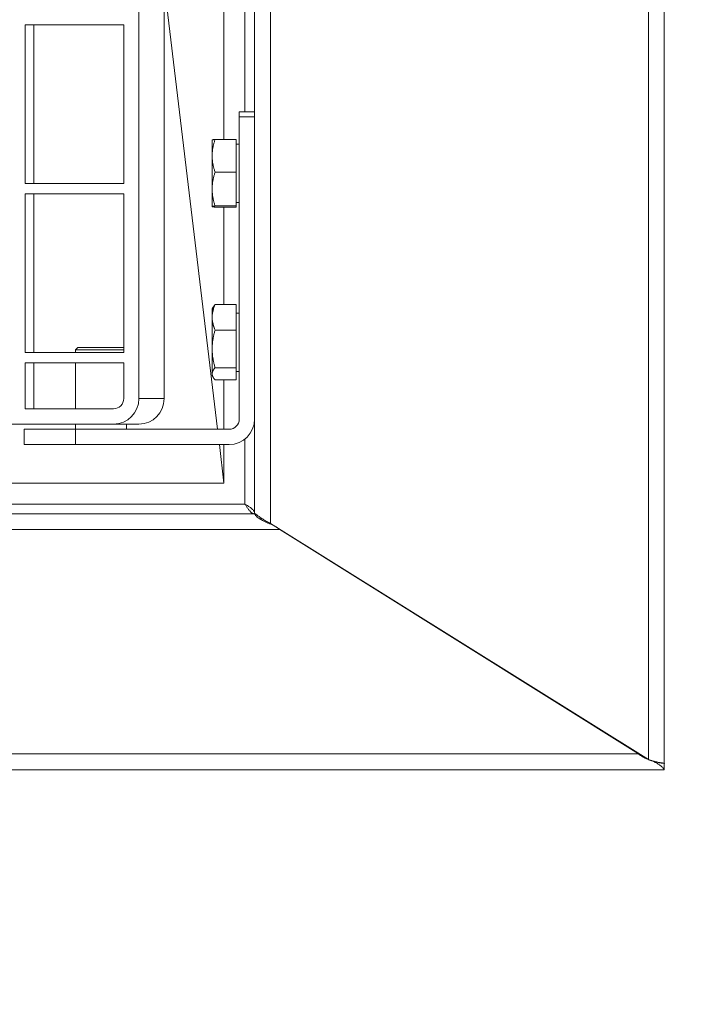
# Model space of a CAD drawing. Header units: metres. Extents: x 1306 to 1412, y -79 to 41.
# Tile 342 of 656: x 1361.008 to 1361.142, y -17.707 to -17.515. Entities that reach past the tile are written whole.
import ezdxf

# ---------------------------------------------------------------- set-up
doc = ezdxf.new("R2010")
doc.units = ezdxf.units.M
doc.header["$PDMODE"] = 65
doc.linetypes.add('AUSGEZOGEN', pattern=[0])
doc.layers.add('XR$3$Maßlinie 1_50', color=7, linetype='AUSGEZOGEN', lineweight=25)
doc.layers.add('XR$4$Möblierung', color=4, linetype='AUSGEZOGEN', lineweight=13)
doc.styles.add('ARIAL', font='arial.ttf')
doc.dimstyles.new('DIMSTYLE_11', dxfattribs={"dimtxt": 0.15, "dimasz": 0.03, "dimexe": 0, "dimexo": 0, "dimgap": 0.075, "dimtad": 2, "dimrnd": 0.005, "dimzin": 4, "dimdsep": 46, "dimtxsty": 'ARIAL', "dimblk1": 'ALL_ML_STRICH', "dimblk2": 'ALL_ML_STRICH', "dimsah": 1, "dimcen": 0, "dimclrd": 3, "dimclre": 3, "dimclrt": 3, "dimadec": 0, "dimazin": 0, "dimtfac": 1, "dimtdec": 0, "dimtix": 1, "dimtmove": 2, "dimatfit": 3, "dimfxl": 0, "dimtzin": 0, "dimlwd": 0, "dimlwe": 25, "dimarcsym": 0})
doc.dimstyles.new('DIMSTYLE_12', dxfattribs={"dimtxt": 0.15, "dimasz": 0.03, "dimexe": 0, "dimexo": 0, "dimgap": 0.075, "dimtad": 2, "dimdec": 3, "dimrnd": 0.005, "dimzin": 4, "dimdsep": 46, "dimtxsty": 'ARIAL', "dimblk1": 'ALL_ML_STRICH', "dimblk2": 'ALL_ML_STRICH', "dimsah": 1, "dimcen": 0, "dimclrd": 3, "dimclre": 3, "dimclrt": 3, "dimadec": 0, "dimazin": 0, "dimtfac": 1, "dimtdec": 0, "dimtix": 1, "dimtmove": 2, "dimatfit": 3, "dimfxl": 0, "dimtzin": 0, "dimlwd": 0, "dimlwe": 25, "dimarcsym": 0})
doc.dimstyles.new('DIMSTYLE_24', dxfattribs={"dimtxt": 0.225, "dimasz": 0.15, "dimexe": 0, "dimexo": 0, "dimgap": 0.1125, "dimtad": 2, "dimrnd": 0.005, "dimzin": 4, "dimdsep": 46, "dimtxsty": 'ARIAL', "dimblk1": 'ALL_ML_STRICH', "dimblk2": 'ALL_ML_STRICH', "dimsah": 1, "dimcen": 0, "dimclrd": 3, "dimclre": 3, "dimclrt": 3, "dimadec": 0, "dimazin": 0, "dimtfac": 1, "dimtdec": 0, "dimtix": 1, "dimtmove": 2, "dimatfit": 3, "dimfxl": 0, "dimtzin": 0, "dimlwd": 0, "dimlwe": 25, "dimarcsym": 0})
doc.dimstyles.new('DIMSTYLE_9', dxfattribs={"dimtxt": 0.15, "dimasz": 0.03, "dimexe": 0, "dimexo": 0, "dimgap": 0.075, "dimtad": 2, "dimdec": 1, "dimlfac": 100, "dimrnd": 0.5, "dimzin": 4, "dimdsep": 46, "dimtxsty": 'ARIAL', "dimblk1": 'ALL_ML_STRICH', "dimblk2": 'ALL_ML_STRICH', "dimsah": 1, "dimcen": 0, "dimclrd": 3, "dimclre": 3, "dimclrt": 3, "dimadec": 0, "dimazin": 0, "dimtfac": 1, "dimtdec": 0, "dimtix": 1, "dimtmove": 2, "dimatfit": 3, "dimfxl": 0, "dimtvp": 1.2, "dimtzin": 0, "dimlwd": 0, "dimlwe": 25, "dimarcsym": 0})

# ---------------------------------------------------------------- blocks, each defined once
blk = doc.blocks.new('ALL_ML_STRICH')
at = {"color": 0, "linetype": 'ByBlock', "lineweight": -2}
for p, q in [((0, -0.5), (0, 0.5)), ((-0.3, -0.3), (0.3, 0.3)), ((-1, 0), (0.5, 0))]:
    blk.add_line(p, q, dxfattribs=at)
blk = doc.blocks.new('*D691')
at = {"layer": 'DEFPOINTS', "color": 3, "linetype": 'AUSGEZOGEN', "lineweight": 25, "transparency": 33554687}
for p in [(1361.15015, -9.35909), (1361.15015, -17.54326), (1361.48015, -17.62029)]:
    blk.add_point(p, dxfattribs=at)
at = {"layer": 'XR$3$Maßlinie 1_50', "color": 3, "linetype": 'AUSGEZOGEN', "lineweight": -2, "transparency": 33554687}
for p, q in [((1361.15015, -9.40909), (1361.15015, -9.35909)), ((1361.15015, -9.35909), (1361.48015, -9.35909)), ((1361.48015, -9.40909), (1361.48015, -9.35909))]:
    blk.add_line(p, q, dxfattribs=at)
at = {"layer": 'XR$3$Maßlinie 1_50', "color": 3, "linetype": 'AUSGEZOGEN', "lineweight": 25, "transparency": 33554687, "xscale": 0.03000000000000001, "yscale": 0.03000000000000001, "zscale": 0.03000000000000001, "rotation": 180}
blk.add_blockref('ALL_ML_STRICH', (1361.15015, -9.35909), dxfattribs=at)
at = {"layer": 'XR$3$Maßlinie 1_50', "color": 3, "linetype": 'AUSGEZOGEN', "lineweight": 25, "transparency": 33554687, "xscale": 0.03000000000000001, "yscale": 0.03000000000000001, "zscale": 0.03000000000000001}
blk.add_blockref('ALL_ML_STRICH', (1361.48015, -9.35909), dxfattribs=at)
at = {"layer": 'XR$3$Maßlinie 1_50', "color": 3, "linetype": 'AUSGEZOGEN', "lineweight": 25, "transparency": 33554687, "insert": (1361.30972, -9.23143), "char_height": 0.15, "width": 0.48, "attachment_point": 5, "style": 'ARIAL'}
blk.add_mtext('\\W0.80;\\A1;{\\A1;{33\\H0.099000;\\S^ ;}}', dxfattribs=at)
blk = doc.blocks.new('*D765')
at = {"layer": 'DEFPOINTS', "color": 3, "linetype": 'AUSGEZOGEN', "lineweight": 25, "transparency": 33554687}
for p in [(1342.77015, -10.15909), (1342.77015, -20.11081), (1361.06015, -20.30016)]:
    blk.add_point(p, dxfattribs=at)
at = {"layer": 'XR$3$Maßlinie 1_50', "color": 3, "linetype": 'AUSGEZOGEN', "lineweight": -2, "transparency": 33554687}
for p, q in [((1342.77015, -10.20909), (1342.77015, -10.15909)), ((1342.77015, -10.15909), (1361.06015, -10.15909)), ((1361.06015, -10.20909), (1361.06015, -10.15909))]:
    blk.add_line(p, q, dxfattribs=at)
at = {"layer": 'XR$3$Maßlinie 1_50', "color": 3, "linetype": 'AUSGEZOGEN', "lineweight": 25, "transparency": 33554687, "xscale": 0.03000000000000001, "yscale": 0.03000000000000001, "zscale": 0.03000000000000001, "rotation": 180}
blk.add_blockref('ALL_ML_STRICH', (1342.77015, -10.15909), dxfattribs=at)
at = {"layer": 'XR$3$Maßlinie 1_50', "color": 3, "linetype": 'AUSGEZOGEN', "lineweight": 25, "transparency": 33554687, "xscale": 0.03000000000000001, "yscale": 0.03000000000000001, "zscale": 0.03000000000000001}
blk.add_blockref('ALL_ML_STRICH', (1361.06015, -10.15909), dxfattribs=at)
at = {"layer": 'XR$3$Maßlinie 1_50', "color": 3, "linetype": 'AUSGEZOGEN', "lineweight": 25, "transparency": 33554687, "insert": (1351.91908, -10.03154), "char_height": 0.15, "width": 0.6, "attachment_point": 5, "style": 'ARIAL'}
blk.add_mtext('\\W0.80;\\A1;{\\A1;{18.29\\H0.099000;\\S^ ;}}', dxfattribs=at)
blk = doc.blocks.new('*D766')
at = {"layer": 'DEFPOINTS', "color": 3, "linetype": 'AUSGEZOGEN', "lineweight": 25, "transparency": 33554687}
for p in [(1361.06015, -10.15909), (1361.24015, -20.2766), (1361.06015, -20.30016)]:
    blk.add_point(p, dxfattribs=at)
at = {"layer": 'XR$3$Maßlinie 1_50', "color": 3, "linetype": 'AUSGEZOGEN', "lineweight": -2, "transparency": 33554687}
for p, q in [((1361.06015, -10.20909), (1361.06015, -10.15909)), ((1361.06015, -10.15909), (1361.24015, -10.15909)), ((1361.24015, -10.20909), (1361.24015, -10.15909))]:
    blk.add_line(p, q, dxfattribs=at)
at = {"layer": 'XR$3$Maßlinie 1_50', "color": 3, "linetype": 'AUSGEZOGEN', "lineweight": 25, "transparency": 33554687, "xscale": 0.03000000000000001, "yscale": 0.03000000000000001, "zscale": 0.03000000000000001, "rotation": 180}
blk.add_blockref('ALL_ML_STRICH', (1361.06015, -10.15909), dxfattribs=at)
at = {"layer": 'XR$3$Maßlinie 1_50', "color": 3, "linetype": 'AUSGEZOGEN', "lineweight": 25, "transparency": 33554687, "xscale": 0.03000000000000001, "yscale": 0.03000000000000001, "zscale": 0.03000000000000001}
blk.add_blockref('ALL_ML_STRICH', (1361.24015, -10.15909), dxfattribs=at)
at = {"layer": 'XR$3$Maßlinie 1_50', "color": 3, "linetype": 'AUSGEZOGEN', "lineweight": 25, "transparency": 33554687, "insert": (1361.1446, -10.01654), "char_height": 0.15, "width": 0.48, "attachment_point": 5, "style": 'ARIAL'}
blk.add_mtext('\\W0.80;\\A1;{\\A1;{18\\H0.099000;\\S^ ;}}', dxfattribs=at)
blk = doc.blocks.new('*D767')
at = {"layer": 'DEFPOINTS', "color": 3, "linetype": 'AUSGEZOGEN', "lineweight": 25, "transparency": 33554687}
for p in [(1361.24015, -10.15909), (1361.24015, -20.2766), (1361.48015, -20.28333)]:
    blk.add_point(p, dxfattribs=at)
at = {"layer": 'XR$3$Maßlinie 1_50', "color": 3, "linetype": 'AUSGEZOGEN', "lineweight": -2, "transparency": 33554687}
for p, q in [((1361.24015, -10.20909), (1361.24015, -10.15909)), ((1361.24015, -10.15909), (1361.48015, -10.15909)), ((1361.48015, -10.20909), (1361.48015, -10.15909))]:
    blk.add_line(p, q, dxfattribs=at)
at = {"layer": 'XR$3$Maßlinie 1_50', "color": 3, "linetype": 'AUSGEZOGEN', "lineweight": 25, "transparency": 33554687, "xscale": 0.03000000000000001, "yscale": 0.03000000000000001, "zscale": 0.03000000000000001, "rotation": 180}
blk.add_blockref('ALL_ML_STRICH', (1361.24015, -10.15909), dxfattribs=at)
at = {"layer": 'XR$3$Maßlinie 1_50', "color": 3, "linetype": 'AUSGEZOGEN', "lineweight": 25, "transparency": 33554687, "xscale": 0.03000000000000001, "yscale": 0.03000000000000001, "zscale": 0.03000000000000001}
blk.add_blockref('ALL_ML_STRICH', (1361.48015, -10.15909), dxfattribs=at)
at = {"layer": 'XR$3$Maßlinie 1_50', "color": 3, "linetype": 'AUSGEZOGEN', "lineweight": 25, "transparency": 33554687, "insert": (1361.35497, -10.03409), "char_height": 0.15, "width": 0.48, "attachment_point": 5, "style": 'ARIAL'}
blk.add_mtext('\\W0.80;\\A1;{\\A1;{24\\H0.099000;\\S^ ;}}', dxfattribs=at)
blk = doc.blocks.new('*D782')
at = {"layer": 'DEFPOINTS', "color": 3, "linetype": 'AUSGEZOGEN', "lineweight": 25, "transparency": 33554687}
for p in [(1343.12015, -10.95909), (1343.12015, -20.11122), (1361.06015, -20.5034)]:
    blk.add_point(p, dxfattribs=at)
at = {"layer": 'XR$3$Maßlinie 1_50', "color": 3, "linetype": 'AUSGEZOGEN', "lineweight": -2, "transparency": 33554687}
for p, q in [((1343.12015, -11.00909), (1343.12015, -10.95909)), ((1343.12015, -10.95909), (1361.06015, -10.95909)), ((1361.06015, -11.00909), (1361.06015, -10.95909))]:
    blk.add_line(p, q, dxfattribs=at)
at = {"layer": 'XR$3$Maßlinie 1_50', "color": 3, "linetype": 'AUSGEZOGEN', "lineweight": 25, "transparency": 33554687, "xscale": 0.03000000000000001, "yscale": 0.03000000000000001, "zscale": 0.03000000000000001, "rotation": 180}
blk.add_blockref('ALL_ML_STRICH', (1343.12015, -10.95909), dxfattribs=at)
at = {"layer": 'XR$3$Maßlinie 1_50', "color": 3, "linetype": 'AUSGEZOGEN', "lineweight": 25, "transparency": 33554687, "xscale": 0.03000000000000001, "yscale": 0.03000000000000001, "zscale": 0.03000000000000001}
blk.add_blockref('ALL_ML_STRICH', (1361.06015, -10.95909), dxfattribs=at)
at = {"layer": 'XR$3$Maßlinie 1_50', "color": 3, "linetype": 'AUSGEZOGEN', "lineweight": 25, "transparency": 33554687, "insert": (1352.09444, -10.83154), "char_height": 0.15, "width": 0.6, "attachment_point": 5, "style": 'ARIAL'}
blk.add_mtext('\\W0.80;\\A1;{\\A1;{17.94\\H0.099000;\\S^ ;}}', dxfattribs=at)
blk = doc.blocks.new('*D783')
at = {"layer": 'DEFPOINTS', "color": 3, "linetype": 'AUSGEZOGEN', "lineweight": 25, "transparency": 33554687}
for p in [(1361.06015, -10.95909), (1361.06015, -20.5034), (1361.24015, -20.60165)]:
    blk.add_point(p, dxfattribs=at)
at = {"layer": 'XR$3$Maßlinie 1_50', "color": 3, "linetype": 'AUSGEZOGEN', "lineweight": -2, "transparency": 33554687}
for p, q in [((1361.06015, -11.00909), (1361.06015, -10.95909)), ((1361.06015, -10.95909), (1361.24015, -10.95909)), ((1361.24015, -11.00909), (1361.24015, -10.95909))]:
    blk.add_line(p, q, dxfattribs=at)
at = {"layer": 'XR$3$Maßlinie 1_50', "color": 3, "linetype": 'AUSGEZOGEN', "lineweight": 25, "transparency": 33554687, "xscale": 0.03000000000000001, "yscale": 0.03000000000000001, "zscale": 0.03000000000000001, "rotation": 180}
blk.add_blockref('ALL_ML_STRICH', (1361.06015, -10.95909), dxfattribs=at)
at = {"layer": 'XR$3$Maßlinie 1_50', "color": 3, "linetype": 'AUSGEZOGEN', "lineweight": 25, "transparency": 33554687, "xscale": 0.03000000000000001, "yscale": 0.03000000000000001, "zscale": 0.03000000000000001}
blk.add_blockref('ALL_ML_STRICH', (1361.24015, -10.95909), dxfattribs=at)
at = {"layer": 'XR$3$Maßlinie 1_50', "color": 3, "linetype": 'AUSGEZOGEN', "lineweight": 25, "transparency": 33554687, "insert": (1361.1446, -10.81654), "char_height": 0.15, "width": 0.48, "attachment_point": 5, "style": 'ARIAL'}
blk.add_mtext('\\W0.80;\\A1;{\\A1;{18\\H0.099000;\\S^ ;}}', dxfattribs=at)
blk = doc.blocks.new('*D784')
at = {"layer": 'DEFPOINTS', "color": 3, "linetype": 'AUSGEZOGEN', "lineweight": 25, "transparency": 33554687}
for p in [(1361.24015, -10.95909), (1361.24015, -20.60165), (1361.48015, -21.66915)]:
    blk.add_point(p, dxfattribs=at)
at = {"layer": 'XR$3$Maßlinie 1_50', "color": 3, "linetype": 'AUSGEZOGEN', "lineweight": -2, "transparency": 33554687}
for p, q in [((1361.24015, -11.00909), (1361.24015, -10.95909)), ((1361.24015, -10.95909), (1361.48015, -10.95909)), ((1361.48015, -11.00909), (1361.48015, -10.95909))]:
    blk.add_line(p, q, dxfattribs=at)
at = {"layer": 'XR$3$Maßlinie 1_50', "color": 3, "linetype": 'AUSGEZOGEN', "lineweight": 25, "transparency": 33554687, "xscale": 0.03000000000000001, "yscale": 0.03000000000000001, "zscale": 0.03000000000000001, "rotation": 180}
blk.add_blockref('ALL_ML_STRICH', (1361.24015, -10.95909), dxfattribs=at)
at = {"layer": 'XR$3$Maßlinie 1_50', "color": 3, "linetype": 'AUSGEZOGEN', "lineweight": 25, "transparency": 33554687, "xscale": 0.03000000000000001, "yscale": 0.03000000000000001, "zscale": 0.03000000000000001}
blk.add_blockref('ALL_ML_STRICH', (1361.48015, -10.95909), dxfattribs=at)
at = {"layer": 'XR$3$Maßlinie 1_50', "color": 3, "linetype": 'AUSGEZOGEN', "lineweight": 25, "transparency": 33554687, "insert": (1361.35497, -10.83409), "char_height": 0.15, "width": 0.48, "attachment_point": 5, "style": 'ARIAL'}
blk.add_mtext('\\W0.80;\\A1;{\\A1;{24\\H0.099000;\\S^ ;}}', dxfattribs=at)
blk = doc.blocks.new('*D899')
at = {"layer": 'DEFPOINTS', "color": 3, "linetype": 'AUSGEZOGEN', "lineweight": 25, "transparency": 33554687}
for p in [(1342.77015, -8.55909), (1361.24015, -14.91825), (1342.77015, -18.60158)]:
    blk.add_point(p, dxfattribs=at)
at = {"layer": 'XR$3$Maßlinie 1_50', "color": 3, "linetype": 'AUSGEZOGEN', "lineweight": -2, "transparency": 33554687}
for p, q in [((1342.77015, -9.15909), (1342.77015, -8.55909)), ((1342.77015, -8.55909), (1361.24015, -8.55909)), ((1361.24015, -9.15909), (1361.24015, -8.55909))]:
    blk.add_line(p, q, dxfattribs=at)
at = {"layer": 'XR$3$Maßlinie 1_50', "color": 3, "linetype": 'AUSGEZOGEN', "lineweight": 25, "transparency": 33554687, "xscale": 0.15, "yscale": 0.15, "zscale": 0.15, "rotation": 180}
blk.add_blockref('ALL_ML_STRICH', (1342.77015, -8.55909), dxfattribs=at)
at = {"layer": 'XR$3$Maßlinie 1_50', "color": 3, "linetype": 'AUSGEZOGEN', "lineweight": 25, "transparency": 33554687, "xscale": 0.15, "yscale": 0.15, "zscale": 0.15}
blk.add_blockref('ALL_ML_STRICH', (1361.24015, -8.55909), dxfattribs=at)
at = {"layer": 'XR$3$Maßlinie 1_50', "color": 3, "linetype": 'AUSGEZOGEN', "lineweight": 25, "transparency": 33554687, "insert": (1352.0111, -8.3926), "char_height": 0.225, "width": 0.9, "attachment_point": 5, "style": 'ARIAL'}
blk.add_mtext('\\W0.80;\\A1;{\\fArial|i0|b1;\\A1;{18.47\\H0.148500;\\S^ ;}}', dxfattribs=at)
blk = doc.blocks.new('*D928')
at = {"layer": 'DEFPOINTS', "color": 3, "linetype": 'AUSGEZOGEN', "lineweight": 25, "transparency": 33554687}
for p in [(1364.27124, -17.54325), (1340.42407, -17.78325), (1364.27124, -17.78325)]:
    blk.add_point(p, dxfattribs=at)
at = {"layer": 'XR$3$Maßlinie 1_50', "color": 3, "linetype": 'AUSGEZOGEN', "lineweight": -2, "transparency": 33554687}
for p, q in [((1340.47407, -17.54325), (1340.42407, -17.54325)), ((1340.42407, -17.78325), (1340.42407, -17.54325)), ((1340.47407, -17.78325), (1340.42407, -17.78325))]:
    blk.add_line(p, q, dxfattribs=at)
at = {"layer": 'XR$3$Maßlinie 1_50', "color": 3, "linetype": 'AUSGEZOGEN', "lineweight": 25, "transparency": 33554687, "xscale": 0.03000000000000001, "yscale": 0.03000000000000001, "zscale": 0.03000000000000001}
for p, rotation in [((1340.42407, -17.54325), 90), ((1340.42407, -17.78325), 270)]:
    blk.add_blockref('ALL_ML_STRICH', p, dxfattribs=dict(at, rotation=rotation))
at = {"layer": 'XR$3$Maßlinie 1_50', "color": 3, "linetype": 'AUSGEZOGEN', "lineweight": 25, "transparency": 33554687, "insert": (1340.29907, -17.66843), "char_height": 0.15, "width": 0.48, "attachment_point": 5, "rotation": 90, "style": 'ARIAL'}
blk.add_mtext('\\W0.80;\\A1;{\\A1;{24\\H0.099000;\\S^ ;}}', dxfattribs=at)
blk = doc.blocks.new('*D929')
at = {"layer": 'DEFPOINTS', "color": 3, "linetype": 'AUSGEZOGEN', "lineweight": 25, "transparency": 33554687}
for p in [(1362.14624, -15.15825), (1340.42407, -17.54325), (1364.27124, -17.54325)]:
    blk.add_point(p, dxfattribs=at)
at = {"layer": 'XR$3$Maßlinie 1_50', "color": 3, "linetype": 'AUSGEZOGEN', "lineweight": -2, "transparency": 33554687}
for p, q in [((1340.47407, -15.15825), (1340.42407, -15.15825)), ((1340.42407, -17.54325), (1340.42407, -15.15825)), ((1340.47407, -17.54325), (1340.42407, -17.54325))]:
    blk.add_line(p, q, dxfattribs=at)
at = {"layer": 'XR$3$Maßlinie 1_50', "color": 3, "linetype": 'AUSGEZOGEN', "lineweight": 25, "transparency": 33554687, "xscale": 0.03000000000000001, "yscale": 0.03000000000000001, "zscale": 0.03000000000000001}
for p, rotation in [((1340.42407, -15.15825), 90), ((1340.42407, -17.54325), 270)]:
    blk.add_blockref('ALL_ML_STRICH', p, dxfattribs=dict(at, rotation=rotation))
at = {"layer": 'XR$3$Maßlinie 1_50', "color": 3, "linetype": 'AUSGEZOGEN', "lineweight": 25, "transparency": 33554687, "insert": (1340.29641, -16.32984), "char_height": 0.15, "width": 0.6, "attachment_point": 5, "rotation": 90, "style": 'ARIAL'}
blk.add_mtext('\\W0.80;\\A1;{\\A1;{2.38\\H0.099000;\\S5^ ;}}', dxfattribs=at)
blk = doc.blocks.new('*D938')
at = {"layer": 'DEFPOINTS', "color": 3, "linetype": 'AUSGEZOGEN', "lineweight": 25, "transparency": 33554687}
for p in [(1364.96914, -15.15825), (1338.82407, -20.29325), (1364.65696, -20.29325)]:
    blk.add_point(p, dxfattribs=at)
at = {"layer": 'XR$3$Maßlinie 1_50', "color": 3, "linetype": 'AUSGEZOGEN', "lineweight": -2, "transparency": 33554687}
for p, q in [((1338.87407, -15.15825), (1338.82407, -15.15825)), ((1338.82407, -20.29325), (1338.82407, -15.15825)), ((1338.87407, -20.29325), (1338.82407, -20.29325))]:
    blk.add_line(p, q, dxfattribs=at)
at = {"layer": 'XR$3$Maßlinie 1_50', "color": 3, "linetype": 'AUSGEZOGEN', "lineweight": 25, "transparency": 33554687, "xscale": 0.03000000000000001, "yscale": 0.03000000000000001, "zscale": 0.03000000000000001}
for p, rotation in [((1338.82407, -15.15825), 90), ((1338.82407, -20.29325), 270)]:
    blk.add_blockref('ALL_ML_STRICH', p, dxfattribs=dict(at, rotation=rotation))
at = {"layer": 'XR$3$Maßlinie 1_50', "color": 3, "linetype": 'AUSGEZOGEN', "lineweight": 25, "transparency": 33554687, "insert": (1338.69641, -17.70484), "char_height": 0.15, "width": 0.6, "attachment_point": 5, "rotation": 90, "style": 'ARIAL'}
blk.add_mtext('\\W0.80;\\A1;{\\A1;{5.13\\H0.099000;\\S5^ ;}}', dxfattribs=at)
blk = doc.blocks.new('*D1084')
at = {"layer": 'DEFPOINTS', "color": 3, "linetype": 'AUSGEZOGEN', "lineweight": 25, "transparency": 33554687}
for p in [(1365.92579, -17.54325), (1339.62407, -17.78325), (1366.11242, -17.78325)]:
    blk.add_point(p, dxfattribs=at)
at = {"layer": 'XR$3$Maßlinie 1_50', "color": 3, "linetype": 'AUSGEZOGEN', "lineweight": -2, "transparency": 33554687}
for p, q in [((1339.67407, -17.54325), (1339.62407, -17.54325)), ((1339.62407, -17.78325), (1339.62407, -17.54325)), ((1339.67407, -17.78325), (1339.62407, -17.78325))]:
    blk.add_line(p, q, dxfattribs=at)
at = {"layer": 'XR$3$Maßlinie 1_50', "color": 3, "linetype": 'AUSGEZOGEN', "lineweight": 25, "transparency": 33554687, "xscale": 0.03000000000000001, "yscale": 0.03000000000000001, "zscale": 0.03000000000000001}
for p, rotation in [((1339.62407, -17.54325), 90), ((1339.62407, -17.78325), 270)]:
    blk.add_blockref('ALL_ML_STRICH', p, dxfattribs=dict(at, rotation=rotation))
at = {"layer": 'XR$3$Maßlinie 1_50', "color": 3, "linetype": 'AUSGEZOGEN', "lineweight": 25, "transparency": 33554687, "insert": (1339.49907, -17.66843), "char_height": 0.15, "width": 0.48, "attachment_point": 5, "rotation": 90, "style": 'ARIAL'}
blk.add_mtext('\\W0.80;\\A1;{\\A1;{24\\H0.099000;\\S^ ;}}', dxfattribs=at)
blk = doc.blocks.new('*D1085')
at = {"layer": 'DEFPOINTS', "color": 3, "linetype": 'AUSGEZOGEN', "lineweight": 25, "transparency": 33554687}
for p in [(1366.1012, -15.15825), (1339.62407, -17.54325), (1365.92579, -17.54325)]:
    blk.add_point(p, dxfattribs=at)
at = {"layer": 'XR$3$Maßlinie 1_50', "color": 3, "linetype": 'AUSGEZOGEN', "lineweight": -2, "transparency": 33554687}
for p, q in [((1339.67407, -15.15825), (1339.62407, -15.15825)), ((1339.62407, -17.54325), (1339.62407, -15.15825)), ((1339.67407, -17.54325), (1339.62407, -17.54325))]:
    blk.add_line(p, q, dxfattribs=at)
at = {"layer": 'XR$3$Maßlinie 1_50', "color": 3, "linetype": 'AUSGEZOGEN', "lineweight": 25, "transparency": 33554687, "xscale": 0.03000000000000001, "yscale": 0.03000000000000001, "zscale": 0.03000000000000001}
for p, rotation in [((1339.62407, -15.15825), 90), ((1339.62407, -17.54325), 270)]:
    blk.add_blockref('ALL_ML_STRICH', p, dxfattribs=dict(at, rotation=rotation))
at = {"layer": 'XR$3$Maßlinie 1_50', "color": 3, "linetype": 'AUSGEZOGEN', "lineweight": 25, "transparency": 33554687, "insert": (1339.49641, -16.32984), "char_height": 0.15, "width": 0.6, "attachment_point": 5, "rotation": 90, "style": 'ARIAL'}
blk.add_mtext('\\W0.80;\\A1;{\\A1;{2.38\\H0.099000;\\S5^ ;}}', dxfattribs=at)
blk = doc.blocks.new('COMPLEXOBJECT_326')
at = {"layer": 'XR$4$Möblierung', "color": 52, "linetype": 'AUSGEZOGEN', "lineweight": 13, "transparency": 33554687}
for p, q in [((1361.13106, -17.65952), (1361.13106, -16.26347)), ((1361.13416, -17.66024), (1361.13416, -16.26274)), ((1361.05726, -17.61338), (1361.05726, -16.30961)), ((1361.05416, -17.61144), (1361.05416, -16.31154)), ((1361.03156, -16.97899), (1361.03156, -17.58899)), ((1361.0365, -17.58899), (1361.0365, -16.97899)), ((1361.04816, -17.00149), (1361.04816, -17.53839)), ((1361.05226, -17.53299), (1361.05226, -17.00149)), ((1361.04691, -17.59499), (1361.0365, -17.5079)), ((1361.0286, -17.51599), (1361.00937, -17.51599)), ((1361.00937, -17.51599), (1361.00937, -17.54699)), ((1361.01101, -17.54699), (1361.01101, -17.51599)), ((1361.0286, -17.54699), (1361.0286, -17.51599)), ((1361.05116, -17.53399), (1361.05116, -17.53299)), ((1361.05416, -17.53299), (1361.05116, -17.53299)), ((1361.05116, -17.53399), (1361.05416, -17.53399)), ((1361.05116, -17.53399), (1361.05116, -17.59299)), ((1361.04586, -17.53849), (1361.04586, -17.54158)), ((1361.04586, -17.53849), (1361.04587, -17.53849)), ((1361.05056, -17.53839), (1361.04644, -17.53839)), ((1361.05056, -17.53839), (1361.05056, -17.54477)), ((1361.05056, -17.53929), (1361.05116, -17.53929)), ((1361.04586, -17.54158), (1361.04586, -17.54808)), ((1361.05056, -17.54477), (1361.04644, -17.54477)), ((1361.05056, -17.54477), (1361.05056, -17.55138)), ((1361.00937, -17.54699), (1361.0286, -17.54699)), ((1361.04586, -17.54808), (1361.04586, -17.55149)), ((1361.0286, -17.54899), (1361.00937, -17.54899)), ((1361.00937, -17.54899), (1361.00937, -17.57999)), ((1361.01101, -17.57999), (1361.01101, -17.54899)), ((1361.0286, -17.57999), (1361.0286, -17.54899)), ((1361.05056, -17.55069), (1361.05116, -17.55069)), ((1361.04586, -17.55149), (1361.04586, -17.55149)), ((1361.04586, -17.55149), (1361.04587, -17.5515)), ((1361.05056, -17.55138), (1361.04644, -17.55138)), ((1361.05056, -17.5516), (1361.04644, -17.5516)), ((1361.04816, -17.5516), (1361.04816, -17.57064)), ((1361.05056, -17.55138), (1361.05056, -17.5516)), ((1361.04586, -17.57149), (1361.04607, -17.57114)), ((1361.04586, -17.57149), (1361.04586, -17.57313)), ((1361.05056, -17.57064), (1361.04644, -17.57064)), ((1361.05056, -17.57064), (1361.05056, -17.57561)), ((1361.04586, -17.57313), (1361.04586, -17.57929)), ((1361.05056, -17.57229), (1361.05116, -17.57229)), ((1361.05056, -17.57561), (1361.04644, -17.57561)), ((1361.05056, -17.57561), (1361.05056, -17.58297)), ((1361.01966, -17.57899), (1361.01916, -17.57949)), ((1361.0286, -17.57949), (1361.01916, -17.57949)), ((1361.01916, -17.57999), (1361.01916, -17.57949)), ((1361.01966, -17.57899), (1361.0286, -17.57899)), ((1361.04586, -17.57929), (1361.04586, -17.58416)), ((1361.00937, -17.57999), (1361.0286, -17.57999)), ((1361.0286, -17.58199), (1361.00937, -17.58199)), ((1361.00937, -17.58199), (1361.00937, -17.59099)), ((1361.01101, -17.59099), (1361.01101, -17.58199)), ((1361.01916, -17.59099), (1361.01916, -17.58199)), ((1361.0286, -17.58899), (1361.0286, -17.58199)), ((1361.05056, -17.58297), (1361.04644, -17.58297)), ((1361.05056, -17.58297), (1361.05056, -17.58535)), ((1361.04586, -17.58416), (1361.04586, -17.58449)), ((1361.04586, -17.58449), (1361.04607, -17.58485)), ((1361.05056, -17.58369), (1361.05116, -17.58369)), ((1361.05056, -17.58535), (1361.04644, -17.58535)), ((1361.04816, -17.58535), (1361.04816, -17.59499)), ((1361.03156, -17.58899), (1361.0365, -17.58899)), ((1361.02663, -17.59099), (1361.00937, -17.59099)), ((1361.02663, -17.59399), (1360.63208, -17.59399)), ((1361.01916, -17.59499), (1361.01916, -17.59399)), ((1361.02663, -17.59399), (1361.02893, -17.59399)), ((1361.02916, -17.59499), (1361.02916, -17.59399)), ((1361.02926, -17.59399), (1361.02916, -17.59399)), ((1361.02926, -17.59399), (1361.03156, -17.59399)), ((1361.00916, -17.59499), (1361.01916, -17.59499)), ((1361.00916, -17.59499), (1361.00916, -17.59799)), ((1361.01916, -17.59799), (1361.01916, -17.59499)), ((1361.04916, -17.59499), (1361.01916, -17.59499)), ((1361.01916, -17.59799), (1361.00916, -17.59799)), ((1361.04916, -17.59799), (1361.01916, -17.59799)), ((1361.04816, -17.60549), (1361.04727, -17.59799)), ((1361.04816, -17.59799), (1361.04816, -17.60549)), ((1361.05226, -17.60959), (1361.05226, -17.59692)), ((1361.04816, -17.60549), (1360.64876, -17.60549)), ((1360.64373, -17.60959), (1361.05226, -17.60959)), ((1360.58535, -17.61149), (1361.05411, -17.61149)), ((1361.05411, -17.61149), (1361.05424, -17.61149)), ((1361.05536, -17.61229), (1361.05536, -17.61265)), ((1361.13106, -17.65952), (1361.05726, -17.61338)), ((1360.58112, -17.61459), (1361.05907, -17.61459)), ((1361.05907, -17.61459), (1361.12914, -17.65839)), ((1361.09216, -17.63528), (1361.09216, -17.6352)), ((1361.09336, -17.63603), (1361.09336, -17.63595)), ((1360.53732, -17.65839), (1361.12914, -17.65839)), ((1361.12911, -17.65829), (1361.12898, -17.65829)), ((1361.13416, -17.66024), (1361.13411, -17.66024)), ((1361.13416, -17.66029), (1361.13416, -17.66149)), ((1360.53416, -17.66149), (1361.13416, -17.66149))]:
    blk.add_line(p, q, dxfattribs=at)
for points in [[(1361.04644, -17.53839), (1361.0464, -17.53853), (1361.04635, -17.53868), (1361.04631, -17.53882), (1361.04626, -17.53896), (1361.04622, -17.5391), (1361.04619, -17.53924), (1361.04615, -17.53938), (1361.04612, -17.53951), (1361.04609, -17.53964), (1361.04606, -17.53978), (1361.04603, -17.53991), (1361.04601, -17.54004), (1361.04598, -17.54017), (1361.04596, -17.5403), (1361.04594, -17.54043), (1361.04593, -17.54056), (1361.04591, -17.54068), (1361.0459, -17.54081), (1361.04589, -17.54094), (1361.04588, -17.54107), (1361.04587, -17.54119), (1361.04587, -17.54132), (1361.04587, -17.54145), (1361.04586, -17.54158)], [(1361.04587, -17.53849), (1361.04589, -17.53847), (1361.04592, -17.53846), (1361.04595, -17.53844), (1361.04592, -17.53846), (1361.04594, -17.53845), (1361.04593, -17.53846), (1361.04595, -17.53846), (1361.046, -17.53845), (1361.04599, -17.53844), (1361.04598, -17.53845), (1361.04603, -17.53844), (1361.04605, -17.53844), (1361.04608, -17.53843), (1361.04612, -17.53842), (1361.04613, -17.53842), (1361.04617, -17.53842), (1361.04621, -17.53841), (1361.04623, -17.53841), (1361.04627, -17.5384), (1361.04631, -17.5384), (1361.04631, -17.5384), (1361.04635, -17.53839), (1361.0464, -17.53839), (1361.04644, -17.53839)], [(1361.04586, -17.54158), (1361.04587, -17.54171), (1361.04587, -17.54183), (1361.04587, -17.54196), (1361.04588, -17.54209), (1361.04589, -17.54222), (1361.0459, -17.54234), (1361.04591, -17.54247), (1361.04593, -17.5426), (1361.04594, -17.54273), (1361.04596, -17.54286), (1361.04598, -17.54299), (1361.04601, -17.54312), (1361.04603, -17.54325), (1361.04606, -17.54338), (1361.04609, -17.54351), (1361.04612, -17.54365), (1361.04615, -17.54378), (1361.04619, -17.54392), (1361.04622, -17.54406), (1361.04626, -17.54419), (1361.04631, -17.54434), (1361.04635, -17.54448), (1361.0464, -17.54462), (1361.04644, -17.54477)], [(1361.04644, -17.54477), (1361.0464, -17.54492), (1361.04635, -17.54507), (1361.04631, -17.54522), (1361.04626, -17.54537), (1361.04622, -17.54551), (1361.04619, -17.54565), (1361.04615, -17.5458), (1361.04612, -17.54594), (1361.04609, -17.54607), (1361.04606, -17.54621), (1361.04603, -17.54635), (1361.04601, -17.54648), (1361.04598, -17.54662), (1361.04596, -17.54675), (1361.04594, -17.54689), (1361.04593, -17.54702), (1361.04591, -17.54715), (1361.0459, -17.54728), (1361.04589, -17.54741), (1361.04588, -17.54755), (1361.04587, -17.54768), (1361.04587, -17.54781), (1361.04587, -17.54794), (1361.04586, -17.54808)], [(1361.04586, -17.54808), (1361.04587, -17.54821), (1361.04587, -17.54834), (1361.04587, -17.54847), (1361.04588, -17.5486), (1361.04589, -17.54874), (1361.0459, -17.54887), (1361.04591, -17.549), (1361.04593, -17.54913), (1361.04594, -17.54926), (1361.04596, -17.5494), (1361.04598, -17.54953), (1361.04601, -17.54967), (1361.04603, -17.5498), (1361.04606, -17.54994), (1361.04609, -17.55008), (1361.04612, -17.55022), (1361.04615, -17.55036), (1361.04619, -17.5505), (1361.04622, -17.55064), (1361.04626, -17.55078), (1361.04631, -17.55093), (1361.04635, -17.55108), (1361.0464, -17.55123), (1361.04644, -17.55138)], [(1361.04644, -17.55138), (1361.0464, -17.55138), (1361.04635, -17.55139), (1361.04631, -17.55139), (1361.04626, -17.5514), (1361.04622, -17.5514), (1361.04615, -17.55141), (1361.04612, -17.55142), (1361.04606, -17.55143), (1361.04606, -17.55143), (1361.04606, -17.55143), (1361.04599, -17.55144), (1361.04598, -17.55144), (1361.04598, -17.55144), (1361.04594, -17.55145), (1361.04593, -17.55146), (1361.04589, -17.55146), (1361.04592, -17.55146), (1361.0459, -17.55146), (1361.04588, -17.55147), (1361.04588, -17.55148), (1361.04587, -17.55148), (1361.04586, -17.55149), (1361.04587, -17.55149), (1361.04586, -17.55149)], [(1361.04586, -17.55149), (1361.04588, -17.55151), (1361.0459, -17.55153), (1361.04593, -17.55154), (1361.04591, -17.55153), (1361.04592, -17.55154), (1361.04596, -17.55155), (1361.04594, -17.55153), (1361.04597, -17.55153), (1361.04602, -17.55154), (1361.046, -17.55154), (1361.04598, -17.55154), (1361.04604, -17.55155), (1361.04606, -17.55155), (1361.04606, -17.55155), (1361.04613, -17.55157), (1361.04615, -17.55157), (1361.04615, -17.55157), (1361.04624, -17.55158), (1361.04626, -17.55158), (1361.04626, -17.55158), (1361.04631, -17.55159), (1361.04635, -17.55159), (1361.0464, -17.5516), (1361.04644, -17.5516)], [(1361.04644, -17.57064), (1361.0464, -17.57075), (1361.04635, -17.57087), (1361.04631, -17.57098), (1361.04626, -17.57109), (1361.04622, -17.5712), (1361.04619, -17.5713), (1361.04615, -17.57141), (1361.04612, -17.57152), (1361.04609, -17.57162), (1361.04606, -17.57172), (1361.04603, -17.57183), (1361.04601, -17.57193), (1361.04598, -17.57203), (1361.04596, -17.57213), (1361.04594, -17.57223), (1361.04593, -17.57233), (1361.04591, -17.57243), (1361.0459, -17.57253), (1361.04589, -17.57263), (1361.04588, -17.57273), (1361.04587, -17.57283), (1361.04587, -17.57293), (1361.04587, -17.57303), (1361.04586, -17.57313)], [(1361.04607, -17.57114), (1361.04609, -17.5711), (1361.04611, -17.57108), (1361.04613, -17.57104), (1361.04614, -17.57102), (1361.04615, -17.57101), (1361.04616, -17.57099), (1361.04617, -17.57098), (1361.04619, -17.57095), (1361.04621, -17.57093), (1361.04622, -17.57092), (1361.04624, -17.57089), (1361.04625, -17.57086), (1361.04626, -17.57085), (1361.04628, -17.57083), (1361.0463, -17.5708), (1361.04631, -17.57079), (1361.04634, -17.57076), (1361.04636, -17.57074), (1361.04637, -17.57073), (1361.04639, -17.5707), (1361.04641, -17.57067), (1361.04642, -17.57066), (1361.04641, -17.57067), (1361.04644, -17.57064)], [(1361.04586, -17.57313), (1361.04587, -17.57323), (1361.04587, -17.57332), (1361.04587, -17.57342), (1361.04588, -17.57352), (1361.04589, -17.57362), (1361.0459, -17.57372), (1361.04591, -17.57382), (1361.04593, -17.57392), (1361.04594, -17.57402), (1361.04596, -17.57412), (1361.04598, -17.57422), (1361.04601, -17.57432), (1361.04603, -17.57443), (1361.04606, -17.57453), (1361.04609, -17.57463), (1361.04612, -17.57474), (1361.04615, -17.57484), (1361.04619, -17.57495), (1361.04622, -17.57505), (1361.04626, -17.57516), (1361.04631, -17.57527), (1361.04635, -17.57538), (1361.0464, -17.5755), (1361.04644, -17.57561)], [(1361.04644, -17.57561), (1361.0464, -17.57578), (1361.04635, -17.57595), (1361.04631, -17.57611), (1361.04626, -17.57628), (1361.04622, -17.57644), (1361.04619, -17.57659), (1361.04615, -17.57675), (1361.04612, -17.57691), (1361.04609, -17.57706), (1361.04606, -17.57722), (1361.04603, -17.57737), (1361.04601, -17.57752), (1361.04598, -17.57767), (1361.04596, -17.57782), (1361.04594, -17.57797), (1361.04593, -17.57811), (1361.04591, -17.57826), (1361.0459, -17.57841), (1361.04589, -17.57855), (1361.04588, -17.5787), (1361.04587, -17.57885), (1361.04587, -17.57899), (1361.04587, -17.57914), (1361.04586, -17.57929)], [(1361.04586, -17.57929), (1361.04587, -17.57944), (1361.04587, -17.57958), (1361.04587, -17.57973), (1361.04588, -17.57988), (1361.04589, -17.58002), (1361.0459, -17.58017), (1361.04591, -17.58032), (1361.04593, -17.58047), (1361.04594, -17.58061), (1361.04596, -17.58076), (1361.04598, -17.58091), (1361.04601, -17.58106), (1361.04603, -17.58121), (1361.04606, -17.58136), (1361.04609, -17.58152), (1361.04612, -17.58167), (1361.04615, -17.58183), (1361.04619, -17.58198), (1361.04622, -17.58214), (1361.04626, -17.5823), (1361.04631, -17.58247), (1361.04635, -17.58263), (1361.0464, -17.5828), (1361.04644, -17.58297)], [(1361.04644, -17.58297), (1361.0464, -17.58302), (1361.04635, -17.58308), (1361.04631, -17.58313), (1361.04626, -17.58318), (1361.04622, -17.58323), (1361.04619, -17.58329), (1361.04615, -17.58334), (1361.04612, -17.58339), (1361.04609, -17.58344), (1361.04606, -17.58349), (1361.04603, -17.58354), (1361.04601, -17.58358), (1361.04598, -17.58363), (1361.04596, -17.58368), (1361.04594, -17.58373), (1361.04593, -17.58378), (1361.04591, -17.58382), (1361.0459, -17.58387), (1361.04589, -17.58392), (1361.04588, -17.58397), (1361.04587, -17.58402), (1361.04587, -17.58406), (1361.04587, -17.58411), (1361.04586, -17.58416)], [(1361.04586, -17.58416), (1361.04587, -17.58421), (1361.04587, -17.58425), (1361.04587, -17.5843), (1361.04588, -17.58435), (1361.04589, -17.5844), (1361.0459, -17.58444), (1361.04591, -17.58449), (1361.04593, -17.58454), (1361.04594, -17.58459), (1361.04596, -17.58463), (1361.04598, -17.58468), (1361.04601, -17.58473), (1361.04603, -17.58478), (1361.04606, -17.58483), (1361.04609, -17.58488), (1361.04612, -17.58493), (1361.04615, -17.58498), (1361.04619, -17.58503), (1361.04622, -17.58508), (1361.04626, -17.58513), (1361.04631, -17.58519), (1361.04635, -17.58524), (1361.0464, -17.58529), (1361.04644, -17.58535)], [(1361.02893, -17.59399), (1361.02899, -17.59399), (1361.02901, -17.59399), (1361.02907, -17.59399), (1361.02907, -17.59399), (1361.02909, -17.59399), (1361.02912, -17.59399), (1361.02913, -17.59399), (1361.02915, -17.59399), (1361.02917, -17.59399), (1361.02918, -17.59399), (1361.02921, -17.59399), (1361.02921, -17.59399), (1361.02923, -17.59399), (1361.02926, -17.59399), (1361.02929, -17.59399), (1361.02927, -17.59399), (1361.02928, -17.59399), (1361.02924, -17.59399), (1361.02926, -17.59399), (1361.02926, -17.59399), (1361.02926, -17.59399), (1361.02926, -17.59399)], [(1361.05411, -17.61149), (1361.05404, -17.61149), (1361.05396, -17.61148), (1361.05388, -17.61146), (1361.05381, -17.61143), (1361.05373, -17.61139), (1361.05365, -17.61135), (1361.05357, -17.6113), (1361.0535, -17.61124), (1361.05342, -17.61117), (1361.05334, -17.6111), (1361.05327, -17.61102), (1361.05319, -17.61094), (1361.05311, -17.61085), (1361.05304, -17.61075), (1361.05296, -17.61065), (1361.05288, -17.61054), (1361.0528, -17.61043), (1361.05273, -17.61032), (1361.05265, -17.6102), (1361.05257, -17.61009), (1361.0525, -17.60996), (1361.05242, -17.60984), (1361.05234, -17.60972), (1361.05226, -17.60959)], [(1361.05226, -17.60959), (1361.05239, -17.60967), (1361.05251, -17.60975), (1361.05263, -17.60983), (1361.05276, -17.6099), (1361.05287, -17.60998), (1361.05299, -17.61006), (1361.0531, -17.61013), (1361.05321, -17.61021), (1361.05332, -17.61029), (1361.05342, -17.61036), (1361.05352, -17.61044), (1361.05361, -17.61052), (1361.05369, -17.6106), (1361.05377, -17.61067), (1361.05384, -17.61075), (1361.05391, -17.61083), (1361.05397, -17.6109), (1361.05402, -17.61098), (1361.05406, -17.61106), (1361.0541, -17.61114), (1361.05413, -17.61121), (1361.05415, -17.61129), (1361.05416, -17.61137), (1361.05416, -17.61144)], [(1361.05411, -17.61149), (1361.05416, -17.61157), (1361.05423, -17.61166), (1361.05426, -17.6117), (1361.05436, -17.61183), (1361.0545, -17.61198), (1361.05465, -17.61213), (1361.05483, -17.61228), (1361.05503, -17.61242), (1361.05524, -17.61257), (1361.05547, -17.61271), (1361.05571, -17.61284), (1361.05596, -17.61297), (1361.05622, -17.61309), (1361.05649, -17.61321), (1361.05676, -17.61333), (1361.05704, -17.61344), (1361.05732, -17.61356), (1361.05759, -17.61368), (1361.05786, -17.61381), (1361.05812, -17.61394), (1361.05838, -17.61408), (1361.05862, -17.61424), (1361.05886, -17.61441), (1361.05907, -17.61459)], [(1361.05416, -17.61144), (1361.05425, -17.6115), (1361.05426, -17.61151), (1361.05425, -17.6115), (1361.05431, -17.61154), (1361.05438, -17.61159), (1361.05446, -17.61165), (1361.05456, -17.61172), (1361.05467, -17.6118), (1361.05478, -17.61188), (1361.05491, -17.61197), (1361.05504, -17.61206), (1361.05518, -17.61216), (1361.05532, -17.61226), (1361.05548, -17.61236), (1361.05563, -17.61247), (1361.0558, -17.61258), (1361.05596, -17.61269), (1361.05614, -17.61279), (1361.05631, -17.6129), (1361.0565, -17.613), (1361.05668, -17.6131), (1361.05687, -17.6132), (1361.05707, -17.61329), (1361.05726, -17.61338)], [(1361.13092, -17.65943), (1361.13084, -17.65939), (1361.13076, -17.65936), (1361.13068, -17.65932), (1361.1306, -17.65929), (1361.13052, -17.65925), (1361.13044, -17.65921), (1361.13036, -17.65918), (1361.13028, -17.65914), (1361.1302, -17.6591), (1361.13013, -17.65906), (1361.13005, -17.65902), (1361.12997, -17.65898), (1361.1299, -17.65894), (1361.12982, -17.65889), (1361.12975, -17.65885), (1361.12968, -17.6588), (1361.12961, -17.65876), (1361.12954, -17.65871), (1361.12947, -17.65866), (1361.1294, -17.65861), (1361.12933, -17.65856), (1361.12927, -17.65851), (1361.1292, -17.65845), (1361.12914, -17.65839)], [(1361.13157, -17.65969), (1361.13153, -17.65968), (1361.13151, -17.65967), (1361.13147, -17.65966), (1361.13145, -17.65965), (1361.13143, -17.65965), (1361.13141, -17.65964), (1361.1314, -17.65964), (1361.13138, -17.65963), (1361.13135, -17.65962), (1361.13134, -17.65962), (1361.13131, -17.65961), (1361.13129, -17.6596), (1361.13128, -17.65959), (1361.13125, -17.65958), (1361.13122, -17.65957), (1361.13121, -17.65957), (1361.13119, -17.65956), (1361.13116, -17.65955), (1361.13115, -17.65955), (1361.13112, -17.65954), (1361.1311, -17.65953), (1361.13109, -17.65952), (1361.1311, -17.65953), (1361.13106, -17.65952)], [(1361.13106, -17.65952), (1361.13125, -17.65958), (1361.13144, -17.65964), (1361.13163, -17.6597), (1361.13182, -17.65975), (1361.13201, -17.65981), (1361.1322, -17.65985), (1361.13238, -17.6599), (1361.13256, -17.65994), (1361.13273, -17.65998), (1361.1329, -17.66002), (1361.13306, -17.66005), (1361.13321, -17.66008), (1361.13335, -17.66011), (1361.13349, -17.66013), (1361.13361, -17.66015), (1361.13372, -17.66017), (1361.13382, -17.66019), (1361.13391, -17.66021), (1361.13399, -17.66022), (1361.13405, -17.66023), (1361.1341, -17.66023), (1361.13412, -17.66024), (1361.13413, -17.66024), (1361.13416, -17.66024)], [(1361.13411, -17.66024), (1361.13406, -17.66023), (1361.134, -17.66023), (1361.13392, -17.66022), (1361.13383, -17.66021), (1361.13374, -17.6602), (1361.13364, -17.66019), (1361.13353, -17.66017), (1361.13342, -17.66016), (1361.1333, -17.66014), (1361.13317, -17.66012), (1361.13305, -17.66009), (1361.13292, -17.66006), (1361.13279, -17.66004), (1361.13266, -17.66001), (1361.13254, -17.65998), (1361.13241, -17.65994), (1361.13229, -17.65991), (1361.13218, -17.65988), (1361.13206, -17.65985), (1361.13196, -17.65982), (1361.13185, -17.65978), (1361.13175, -17.65975), (1361.13166, -17.65972), (1361.13157, -17.65969)], [(1361.13416, -17.66149), (1361.13413, -17.66144), (1361.13414, -17.66145), (1361.13411, -17.66141), (1361.13407, -17.66134), (1361.13401, -17.66127), (1361.13395, -17.66119), (1361.13388, -17.66111), (1361.13379, -17.66102), (1361.1337, -17.66093), (1361.1336, -17.66084), (1361.13349, -17.66074), (1361.13338, -17.66065), (1361.13325, -17.66056), (1361.13312, -17.66047), (1361.13299, -17.66039), (1361.13285, -17.6603), (1361.1327, -17.66022), (1361.13255, -17.66014), (1361.13239, -17.66006), (1361.13223, -17.65998), (1361.13207, -17.65991), (1361.13191, -17.65984), (1361.13174, -17.65977), (1361.13157, -17.6597)], [(1361.13411, -17.66024), (1361.13412, -17.66025), (1361.13414, -17.66027), (1361.13415, -17.66028), (1361.13417, -17.6603), (1361.13418, -17.66031), (1361.13415, -17.66028), (1361.13416, -17.66029), (1361.13417, -17.6603), (1361.13418, -17.66031), (1361.13418, -17.66031), (1361.13413, -17.66026), (1361.13415, -17.66028), (1361.13415, -17.66028), (1361.13416, -17.66029), (1361.13416, -17.66029), (1361.13416, -17.66029), (1361.13416, -17.66029), (1361.13416, -17.66029), (1361.13416, -17.66029)]]:
    blk.add_lwpolyline(points, dxfattribs=at)
for radius in [0.005, 0.002]:
    blk.add_arc((1361.04916, -17.59299), radius, 270, 0, dxfattribs=at)
for centre, major_axis in [((1361.02663, -17.58899), (0, -0.005)), ((1361.02663, -17.58899), (0, -0.002)), ((1361.03156, -17.58899), (0, -0.005))]:
    blk.add_ellipse(centre, major_axis=major_axis, ratio=0.986376, start_param=0, end_param=1.570796, dxfattribs=at)

msp = doc.modelspace()

# ---------------------------------------------------------------- block references
at = {"layer": 'XR$4$Möblierung', "color": 52, "linetype": 'AUSGEZOGEN', "lineweight": 13, "transparency": 33554687}
msp.add_blockref('COMPLEXOBJECT_326', (0, 0), dxfattribs=at)

# ---------------------------------------------------------------- dimensions: what is measured, and where the dimension line sits
at = {"layer": 'XR$3$Maßlinie 1_50', "color": 3, "linetype": 'AUSGEZOGEN', "lineweight": 25, "transparency": 33554687}
for base, p1, p2, dimstyle, picture, middle in [((1361.24015, -8.55909), (1342.77015, -9.15909), (1361.24015, -9.15909), 'DIMSTYLE_24', '*D899', (1352.0111, -8.3926)), ((1361.48015, -9.35909), (1361.15015, -9.40909), (1361.48015, -9.40909), 'DIMSTYLE_9', '*D691', (1361.30972, -9.23143)), ((1361.24015, -10.15909), (1361.06015, -10.20909), (1361.24015, -10.20909), 'DIMSTYLE_9', '*D766', (1361.1446, -10.01654)), ((1361.06015, -10.15909), (1342.77015, -10.20909), (1361.06015, -10.20909), 'DIMSTYLE_11', '*D765', (1351.91908, -10.03154)), ((1361.48015, -10.15909), (1361.24015, -10.20909), (1361.48015, -10.20909), 'DIMSTYLE_9', '*D767', (1361.35497, -10.03409)), ((1361.24015, -10.95909), (1361.06015, -11.00909), (1361.24015, -11.00909), 'DIMSTYLE_9', '*D783', (1361.1446, -10.81654)), ((1361.06015, -10.95909), (1343.12015, -11.00909), (1361.06015, -11.00909), 'DIMSTYLE_11', '*D782', (1352.09444, -10.83154)), ((1361.48015, -10.95909), (1361.24015, -11.00909), (1361.48015, -11.00909), 'DIMSTYLE_9', '*D784', (1361.35497, -10.83409))]:
    dim = msp.add_linear_dim(base=base, p1=p1, p2=p2, dimstyle=dimstyle, override={"dimpost": '<>', "dimclrd": 3, "dimclre": 3, "dimclrt": 3, "dimlwd": 0, "dimlwe": 25}, dxfattribs=at)
    dim.commit()
    dim.dimension.update_dxf_attribs({"geometry": picture, "text_midpoint": middle, "dimtype": 160})
for base, p1, p2, dimstyle, picture, middle in [((1338.82407, -15.15825), (1338.87407, -20.29325), (1338.87407, -15.15825), 'DIMSTYLE_12', '*D938', (1338.69641, -17.70484)), ((1339.62407, -15.15825), (1339.67407, -17.54325), (1339.67407, -15.15825), 'DIMSTYLE_12', '*D1085', (1339.49641, -16.32984)), ((1340.42407, -15.15825), (1340.47407, -17.54325), (1340.47407, -15.15825), 'DIMSTYLE_12', '*D929', (1340.29641, -16.32984)), ((1339.62407, -17.54325), (1339.67407, -17.78325), (1339.67407, -17.54325), 'DIMSTYLE_9', '*D1084', (1339.49907, -17.66843)), ((1340.42407, -17.54325), (1340.47407, -17.78325), (1340.47407, -17.54325), 'DIMSTYLE_9', '*D928', (1340.29907, -17.66843))]:
    dim = msp.add_linear_dim(base=base, p1=p1, p2=p2, angle=90, dimstyle=dimstyle, override={"dimpost": '<>', "dimclrd": 3, "dimclre": 3, "dimclrt": 3, "dimlwd": 0, "dimlwe": 25}, dxfattribs=at)
    dim.commit()
    dim.dimension.update_dxf_attribs({"geometry": picture, "text_midpoint": middle, "dimtype": 160})

doc.saveas('drawing.dxf')
